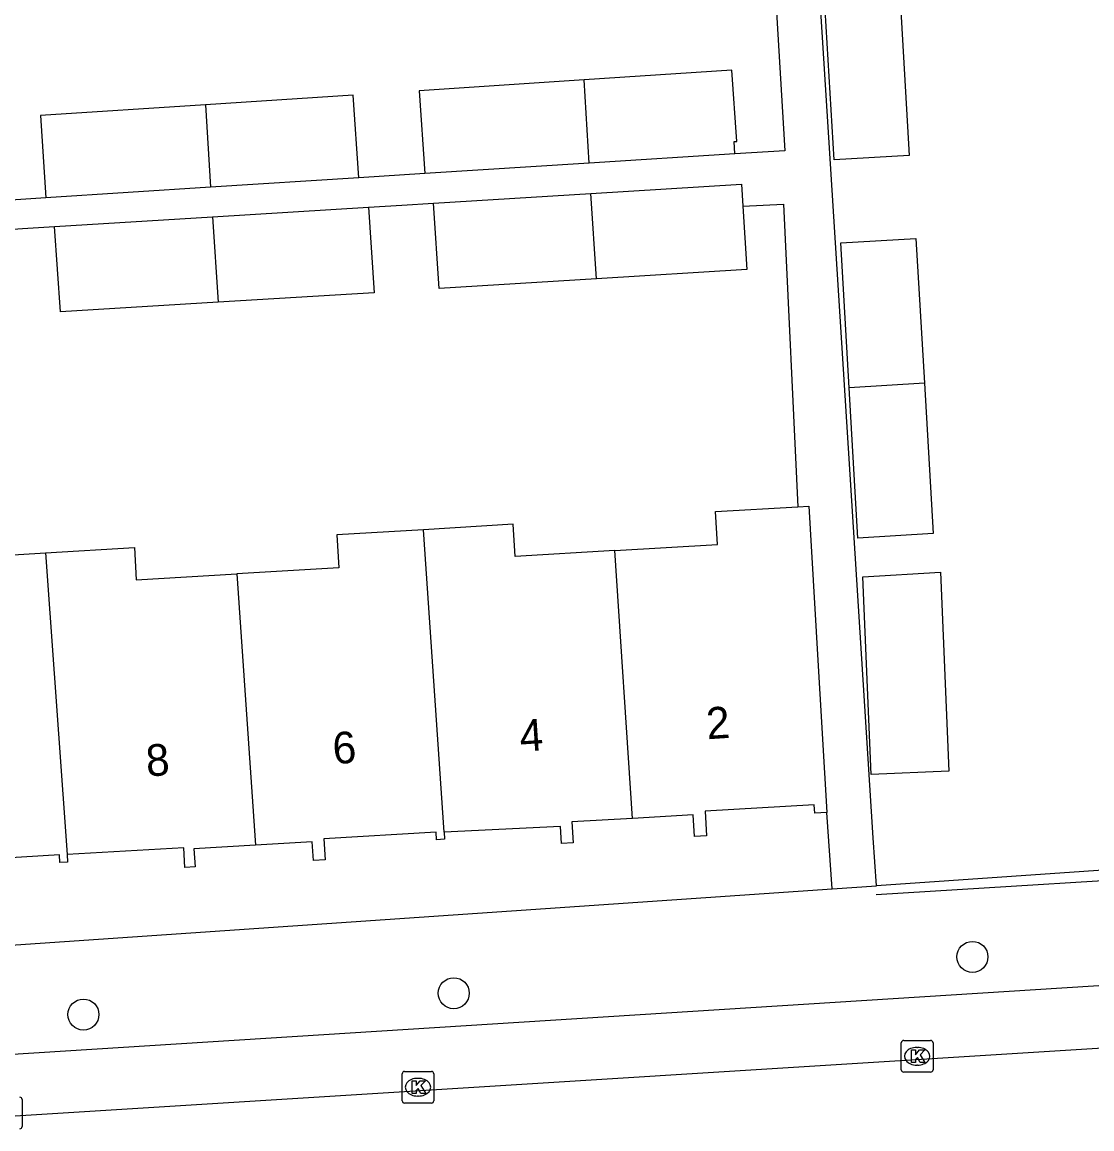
# Model space of a CAD drawing. Extents: x 159689 to 160786, y 387323 to 388339.
# Drawn here: x 160604.24 to 160638.01, y 388195.41 to 388230.35 of the extents above; entities that cross this region are included whole.
import ezdxf

# ---------------------------------------------------------------- set-up
doc = ezdxf.new("R2010")
doc.units = 0
for name, color, linetype in [('IMGEO_Boom', 7, 'Continuous'), ('IMGEO_Kolk', 7, 'Continuous'), ('IMGEO_Muur', 7, 'Continuous'), ('IMGEO_Pand', 7, 'Continuous'), ('IMGEO_Pand_nummerreeks', 7, 'Continuous'), ('IMGEO_Rijbaan_lokaal_open', 7, 'Continuous'), ('IMGEO_Voetpad_open', 7, 'Continuous')]:
    doc.layers.add(name, color=color, linetype=linetype)

msp = doc.modelspace()

# ---------------------------------------------------------------- linework, layer by layer
at = {"layer": 'IMGEO_Boom'}
for centre in [(160634.244, 388200.838), (160617.866, 388199.691), (160606.174, 388199.017)]:
    msp.add_circle(centre, 0.489, dxfattribs=at)
at = {"layer": 'IMGEO_Kolk'}
for p, q in [((160631.997, 388197.273), (160631.997, 388198.125)), ((160632.072, 388198.199), (160632.924, 388198.199)), ((160632.998, 388198.125), (160632.998, 388197.273)), ((160632.485, 388197.979), (160632.51, 388197.979)), ((160632.508, 388197.419), (160632.483, 388197.419)), ((160616.237, 388196.297), (160616.237, 388197.149)), ((160616.312, 388197.223), (160617.164, 388197.223)), ((160616.725, 388197.003), (160616.75, 388197.003)), ((160617.238, 388197.149), (160617.238, 388196.297)), ((160632.924, 388197.199), (160632.072, 388197.199)), ((160604.238, 388196.334), (160604.238, 388195.482)), ((160616.748, 388196.443), (160616.723, 388196.443)), ((160617.164, 388196.223), (160616.312, 388196.223))]:
    msp.add_line(p, q, dxfattribs=at)
for points in [[(160631.997, 388197.273), (160631.997, 388198.125)], [(160632.072, 388198.199), (160632.924, 388198.199)], [(160632.998, 388198.125), (160632.998, 388197.273)], [(160632.318, 388197.899), (160632.441, 388197.899), (160632.441, 388197.748), (160632.571, 388197.899), (160632.735, 388197.899), (160632.589, 388197.748), (160632.742, 388197.499), (160632.59, 388197.499), (160632.505, 388197.663), (160632.441, 388197.596), (160632.441, 388197.499), (160632.318, 388197.499), (160632.318, 388197.899)], [(160616.237, 388196.297), (160616.237, 388197.149)], [(160616.312, 388197.223), (160617.164, 388197.223)], [(160617.238, 388197.149), (160617.238, 388196.297)], [(160632.924, 388197.199), (160632.072, 388197.199)], [(160616.558, 388196.923), (160616.681, 388196.923), (160616.681, 388196.772), (160616.811, 388196.923), (160616.975, 388196.923), (160616.829, 388196.772), (160616.982, 388196.523), (160616.83, 388196.523), (160616.745, 388196.687), (160616.681, 388196.62), (160616.681, 388196.523), (160616.558, 388196.523), (160616.558, 388196.923)], [(160604.238, 388196.334), (160604.238, 388195.482)], [(160617.164, 388196.223), (160616.312, 388196.223)]]:
    msp.add_lwpolyline(points, dxfattribs=at)
for centre, start, end in [((160632.074, 388198.123), 91.552, 178.448), ((160632.074, 388198.123), 91.552, 178.448), ((160632.922, 388198.123), 1.552, 88.448), ((160632.922, 388198.123), 1.552, 88.448), ((160616.314, 388197.147), 91.552, 178.448), ((160616.314, 388197.147), 91.552, 178.448), ((160617.162, 388197.147), 1.552, 88.448), ((160617.162, 388197.147), 1.552, 88.448), ((160632.074, 388197.275), 181.552, 268.448), ((160632.074, 388197.275), 181.552, 268.448), ((160632.922, 388197.275), 271.552, 358.448), ((160632.922, 388197.275), 271.552, 358.448), ((160604.162, 388196.332), 1.552, 88.448), ((160604.162, 388196.332), 1.552, 88.448), ((160616.314, 388196.299), 181.552, 268.448), ((160616.314, 388196.299), 181.552, 268.448), ((160617.162, 388196.299), 271.552, 358.448), ((160617.162, 388196.299), 271.552, 358.448), ((160604.162, 388195.484), 271.552, 358.448), ((160604.162, 388195.484), 271.552, 358.448)]:
    msp.add_arc(centre, 0.0765, start, end, dxfattribs=at)
for centre, major_axis, ratio, start_param, end_param in [((160632.484, 388197.699), (-0.387, 0.002), 0.722429, 4.712389, 7.853982), ((160632.509, 388197.699), (-0.39, 0.002), 0.717154, 1.570796, 4.712389), ((160616.724, 388196.723), (-0.387, 0.002), 0.722429, 4.712389, 7.853982), ((160616.749, 388196.723), (-0.39, 0.002), 0.717154, 1.570796, 4.712389)]:
    msp.add_ellipse(centre, major_axis=major_axis, ratio=ratio, start_param=start_param, end_param=end_param, dxfattribs=at)
at = {"layer": 'IMGEO_Muur'}
msp.add_lwpolyline([(160642.453, 388203.486), (160631.208, 388202.799)], dxfattribs=at)
at = {"layer": 'IMGEO_Pand'}
for points in [[(160631.971, 388230.881), (160632.248, 388226.136), (160629.873, 388225.997), (160629.596, 388230.732)], [(160626.745, 388226.189), (160626.719, 388226.574), (160626.802, 388226.58), (160626.648, 388228.828), (160621.979, 388228.522)], [(160621.979, 388228.522), (160616.774, 388228.18), (160616.952, 388225.564)], [(160622.138, 388225.895), (160621.979, 388228.522)], [(160610.029, 388227.738), (160604.814, 388227.396), (160604.991, 388224.801)], [(160614.867, 388225.431), (160614.688, 388228.044), (160610.029, 388227.738)], [(160610.029, 388227.738), (160610.19, 388225.133)], [(160626.745, 388226.189), (160622.138, 388225.895)], [(160622.138, 388225.895), (160616.952, 388225.564)], [(160614.867, 388225.431), (160610.19, 388225.133)], [(160610.19, 388225.133), (160604.991, 388224.801)], [(160617.225, 388224.631), (160622.194, 388224.939)], [(160622.194, 388224.939), (160626.954, 388225.233), (160626.997, 388224.542)], [(160622.375, 388222.241), (160622.194, 388224.939)], [(160622.375, 388222.241), (160617.407, 388221.94), (160617.225, 388224.631)], [(160610.249, 388224.2), (160615.174, 388224.504)], [(160615.174, 388224.504), (160615.356, 388221.801), (160610.433, 388221.503)], [(160626.997, 388224.542), (160627.121, 388222.535), (160622.375, 388222.241)], [(160605.257, 388223.891), (160610.249, 388224.2)], [(160610.433, 388221.503), (160605.447, 388221.203), (160605.257, 388223.891)], [(160610.249, 388224.2), (160610.433, 388221.503)], [(160630.352, 388218.797), (160630.084, 388223.382), (160632.459, 388223.521), (160632.727, 388218.945)], [(160632.727, 388218.945), (160633.004, 388214.2), (160630.629, 388214.061), (160630.352, 388218.797)], [(160632.727, 388218.945), (160630.352, 388218.797)], [(160622.949, 388213.664), (160626.196, 388213.857), (160626.134, 388214.893), (160628.73, 388215.048)], [(160628.73, 388215.048), (160629.073, 388215.069), (160629.353, 388210.388), (160629.651, 388205.396)], [(160622.949, 388213.664), (160619.802, 388213.476), (160619.741, 388214.493), (160616.914, 388214.324)], [(160616.914, 388214.324), (160614.175, 388214.16), (160614.237, 388213.124), (160611.018, 388212.932)], [(160617.559, 388204.771), (160616.914, 388214.324)], [(160604.98, 388213.591), (160607.783, 388213.758), (160607.844, 388212.743), (160611.018, 388212.932)], [(160599.095, 388212.12), (160602.302, 388212.311), (160602.235, 388213.427), (160604.98, 388213.591)], [(160604.98, 388213.591), (160605.656, 388204.064)], [(160623.515, 388205.211), (160622.949, 388213.664)], [(160611.018, 388212.932), (160611.603, 388204.362)], [(160630.787, 388212.832), (160633.238, 388212.985), (160633.502, 388206.696), (160631.049, 388206.593), (160630.787, 388212.832)], [(160629.651, 388205.396), (160629.263, 388205.372), (160629.247, 388205.637), (160625.803, 388205.432), (160625.849, 388204.658), (160625.469, 388204.635), (160625.428, 388205.325), (160623.515, 388205.211)], [(160623.515, 388205.211), (160621.593, 388205.096), (160621.632, 388204.44), (160621.269, 388204.418), (160621.237, 388204.958), (160617.559, 388204.771)], [(160617.559, 388204.771), (160617.574, 388204.552), (160617.32, 388204.537), (160617.306, 388204.776), (160613.762, 388204.564), (160613.802, 388203.899), (160613.433, 388203.877), (160613.397, 388204.469), (160611.603, 388204.362)], [(160611.603, 388204.362), (160609.664, 388204.246), (160609.698, 388203.677), (160609.376, 388203.658), (160609.339, 388204.284), (160605.656, 388204.064)], [(160605.656, 388204.064), (160605.67, 388203.826), (160605.432, 388203.812), (160605.417, 388204.056), (160601.805, 388203.84), (160601.845, 388203.163), (160601.491, 388203.142), (160601.455, 388203.744), (160599.681, 388203.638)]]:
    msp.add_lwpolyline(points, dxfattribs=at)
at = {"layer": 'IMGEO_Rijbaan_lokaal_open'}
msp.add_lwpolyline([(160648.127, 388198.57), (160600.475, 388195.589)], dxfattribs=at)
at = {"layer": 'IMGEO_Voetpad_open'}
for points in [[(160631.218, 388203.084), (160631.114, 388204.595), (160628.312, 388248.83)], [(160627.726, 388236.104), (160628.323, 388226.279), (160626.745, 388226.189)], [(160616.952, 388225.564), (160614.867, 388225.431)], [(160604.991, 388224.801), (160602.909, 388224.668)], [(160615.174, 388224.504), (160616.222, 388224.569), (160617.225, 388224.631)], [(160626.997, 388224.542), (160628.275, 388224.603), (160628.73, 388215.048)], [(160603.207, 388223.755), (160604.254, 388223.829), (160605.257, 388223.891)], [(160629.815, 388202.988), (160629.651, 388205.396)], [(160642.019, 388203.825), (160631.218, 388203.084)], [(160593.598, 388200.501), (160629.815, 388202.988)], [(160629.815, 388202.988), (160631.218, 388203.084)], [(160599.272, 388197.474), (160644.386, 388200.322)]]:
    msp.add_lwpolyline(points, dxfattribs=at)

# ---------------------------------------------------------------- texts
at = {"layer": 'IMGEO_Pand_nummerreeks'}
for s, rotation, p in [('2', 3.7987, (160625.87, 388207.705)), ('4', 3.7987, (160619.973, 388207.313)), ('6', 3.7987, (160614.073, 388206.921)), ('8', 3.7983, (160608.178, 388206.531))]:
    msp.add_text(s, height=1, rotation=rotation, dxfattribs=at).set_placement(p)

doc.saveas('drawing.dxf')
